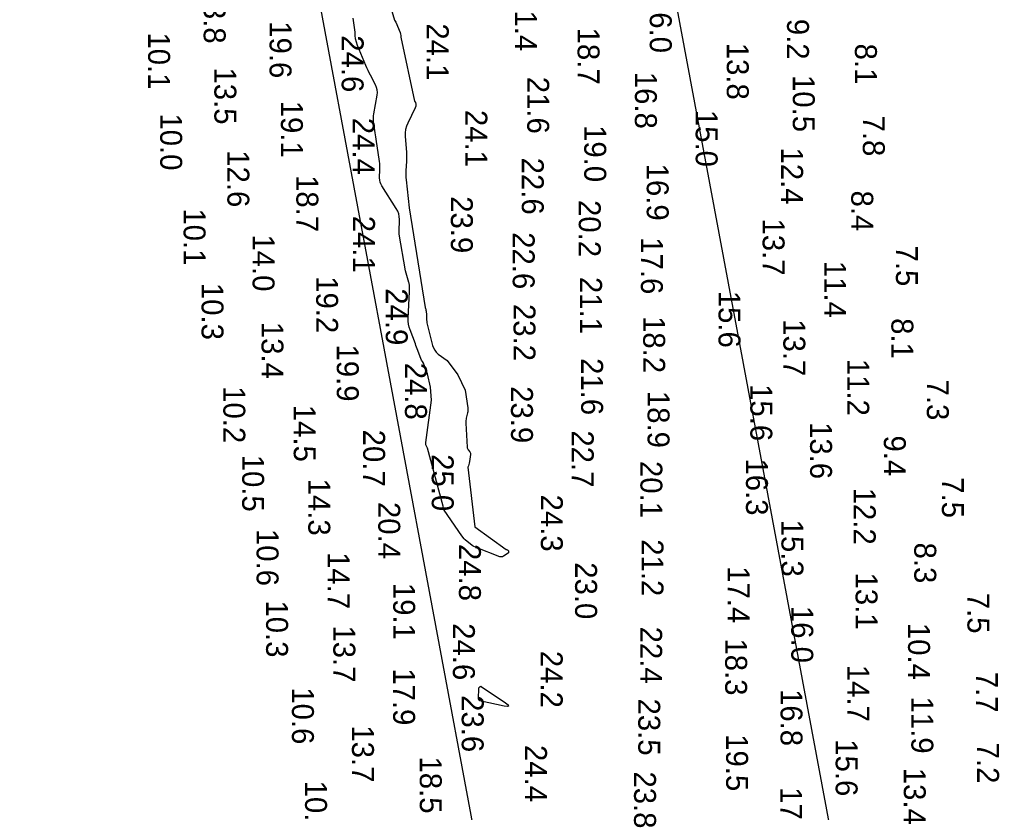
# Model space of a CAD drawing. Extents: x 1178573 to 1187098, y 693282 to 751751.
# Drawn here: x 1185542 to 1186101, y 733886 to 734338 of the extents above; entities that cross this region are included whole.
import ezdxf

# ---------------------------------------------------------------- set-up
doc = ezdxf.new("R2010")
doc.units = 0
for name, color, linetype in [('G-ANNO-PATT', 7, 'Continuous'), ('V-HYDS-MAJR', 7, 'Continuous'), ('V-HYDS-SOUN', 7, 'Continuous')]:
    doc.layers.add(name, color=color, linetype=linetype)

msp = doc.modelspace()

# ---------------------------------------------------------------- linework, layer by layer
at = {"layer": 'G-ANNO-PATT'}
for p, q in [((1186052.83, 733617.39), (1185735.81, 735317.4)), ((1185542.3, 735264.1), (1185858.81, 733566.81)), ((1185738.71, 734396.34), (1185756.09, 734337.88)), ((1185733.5, 734330.97), (1185732.5, 734338.89)), ((1185756.09, 734337.88), (1185756.73, 734336.73)), ((1185756.73, 734336.73), (1185759.24, 734330.74)), ((1185733.55, 734329.01), (1185733.5, 734330.97)), ((1185759.24, 734330.74), (1185759.52, 734329.88)), ((1185733.81, 734327.08), (1185733.55, 734329.01)), ((1185734.27, 734325.2), (1185733.81, 734327.08)), ((1185734.93, 734323.35), (1185734.27, 734325.2)), ((1185759.52, 734329.88), (1185759.62, 734329.02)), ((1185759.62, 734329.02), (1185759.54, 734328.16)), ((1185759.54, 734328.16), (1185767.34, 734291.7)), ((1185739.71, 734311.96), (1185734.93, 734323.35)), ((1185740.32, 734310.54), (1185739.71, 734311.96)), ((1185740.97, 734309.13), (1185740.32, 734310.54)), ((1185741.64, 734307.74), (1185740.97, 734309.13)), ((1185742.34, 734306.37), (1185741.64, 734307.74)), ((1185745.21, 734300.88), (1185742.34, 734306.37)), ((1185745.81, 734299.49), (1185745.21, 734300.88)), ((1185746.15, 734298.07), (1185745.81, 734299.49)), ((1185746.1, 734295.1), (1185746.25, 734296.6)), ((1185746.25, 734296.6), (1185746.15, 734298.07)), ((1185744.2, 734284.48), (1185746.1, 734295.1)), ((1185767.34, 734291.7), (1185767.93, 734290.78)), ((1185767.82, 734287.8), (1185763.58, 734279.07)), ((1185768.17, 734288.83), (1185767.82, 734287.8)), ((1185767.93, 734290.78), (1185768.21, 734289.83)), ((1185768.21, 734289.83), (1185768.17, 734288.83)), ((1185743.97, 734282.07), (1185744.04, 734283.27)), ((1185744, 734280.86), (1185743.97, 734282.07)), ((1185744.13, 734279.66), (1185744, 734280.86)), ((1185744.04, 734283.27), (1185744.2, 734284.48)), ((1185744.83, 734274.82), (1185744.13, 734279.66)), ((1185745.01, 734273.61), (1185744.83, 734274.82)), ((1185762.35, 734275.43), (1185762.12, 734273.53)), ((1185762.84, 734277.27), (1185762.35, 734275.43)), ((1185763.58, 734279.07), (1185762.84, 734277.27)), ((1185745.19, 734272.4), (1185745.01, 734273.61)), ((1185745.37, 734271.2), (1185745.19, 734272.4)), ((1185745.55, 734269.99), (1185745.37, 734271.2)), ((1185747.46, 734257.29), (1185745.55, 734269.99)), ((1185762.12, 734273.53), (1185762.14, 734271.59)), ((1185762.14, 734271.59), (1185762.79, 734262.39)), ((1185762.79, 734262.39), (1185762.87, 734261.09)), ((1185762.89, 734258.49), (1185762.83, 734257.19)), ((1185762.87, 734261.09), (1185762.9, 734259.79)), ((1185762.9, 734259.79), (1185762.89, 734258.49)), ((1185747.61, 734256.11), (1185747.46, 734257.29)), ((1185747.53, 734247.81), (1185747.72, 734252.56)), ((1185747.71, 734254.93), (1185747.61, 734256.11)), ((1185747.74, 734253.75), (1185747.71, 734254.93)), ((1185747.72, 734252.56), (1185747.74, 734253.75)), ((1185762.53, 734251.99), (1185762.49, 734250.69)), ((1185762.83, 734257.19), (1185762.53, 734251.99)), ((1185747.56, 734246.64), (1185747.53, 734247.81)), ((1185747.77, 734245.52), (1185747.56, 734246.64)), ((1185762.49, 734250.69), (1185762.49, 734249.39)), ((1185762.49, 734249.39), (1185762.55, 734248.09)), ((1185762.55, 734248.09), (1185762.67, 734246.8)), ((1185762.67, 734246.8), (1185764.44, 734230.82)), ((1185748.16, 734244.45), (1185747.77, 734245.52)), ((1185748.71, 734243.43), (1185748.16, 734244.45)), ((1185757.04, 734230.47), (1185748.71, 734243.43)), ((1185757.86, 734228.97), (1185757.04, 734230.47)), ((1185764.44, 734230.82), (1185773.5, 734173.89)), ((1185758.43, 734227.41), (1185757.86, 734228.97)), ((1185758.75, 734225.78), (1185758.43, 734227.41)), ((1185758.61, 734217.13), (1185758.82, 734224.07)), ((1185758.82, 734224.07), (1185758.75, 734225.78)), ((1185758.65, 734215.81), (1185758.61, 734217.13)), ((1185762.3, 734194.9), (1185758.65, 734215.81)), ((1185764.22, 734188.18), (1185762.3, 734194.9)), ((1185764.33, 734187.76), (1185764.22, 734188.18)), ((1185764.41, 734187.33), (1185764.33, 734187.76)), ((1185764.47, 734186.9), (1185764.41, 734187.33)), ((1185764.49, 734186.46), (1185764.47, 734186.9)), ((1185764.55, 734184.71), (1185764.49, 734186.46)), ((1185763.77, 734167.93), (1185764.54, 734182.96)), ((1185764.54, 734182.96), (1185764.55, 734183.4)), ((1185764.56, 734184.27), (1185764.55, 734184.71)), ((1185764.55, 734183.4), (1185764.56, 734183.84)), ((1185764.56, 734183.84), (1185764.56, 734184.27)), ((1185773.5, 734173.89), (1185773.69, 734173.43)), ((1185773.69, 734173.43), (1185773.83, 734172.95)), ((1185773.83, 734172.95), (1185773.94, 734172.47)), ((1185773.94, 734172.47), (1185774.01, 734171.97)), ((1185774.01, 734171.97), (1185774.23, 734169.73)), ((1185774.23, 734169.73), (1185774.27, 734169.35)), ((1185774.27, 734169.35), (1185774.29, 734168.96)), ((1185774.29, 734168.96), (1185774.31, 734168.58)), ((1185774.31, 734168.58), (1185774.32, 734168.2)), ((1185774.32, 734168.2), (1185774.34, 734166.68)), ((1185763.77, 734166.2), (1185763.77, 734167.93)), ((1185763.95, 734164.5), (1185763.77, 734166.2)), ((1185764.31, 734162.83), (1185763.95, 734164.5)), ((1185764.85, 734161.19), (1185764.31, 734162.83)), ((1185774.34, 734166.68), (1185774.35, 734166.3)), ((1185774.35, 734166.3), (1185774.39, 734165.92)), ((1185774.39, 734165.92), (1185774.45, 734165.54)), ((1185774.45, 734165.54), (1185774.53, 734165.17)), ((1185774.53, 734165.17), (1185777.74, 734152.31)), ((1185767.9, 734153.28), (1185764.85, 734161.19)), ((1185768.26, 734152.35), (1185767.9, 734153.28)), ((1185768.61, 734151.41), (1185768.26, 734152.35)), ((1185768.96, 734150.48), (1185768.61, 734151.41)), ((1185777.74, 734152.31), (1185778.22, 734150.88)), ((1185769.3, 734149.54), (1185768.96, 734150.48)), ((1185770.65, 734145.77), (1185769.3, 734149.54)), ((1185771.02, 734144.85), (1185770.65, 734145.77)), ((1185778.22, 734150.88), (1185778.92, 734149.58)), ((1185778.92, 734149.58), (1185779.85, 734148.44)), ((1185779.85, 734148.44), (1185780.98, 734147.43)), ((1185780.98, 734147.43), (1185785.97, 734143.71)), ((1185771.45, 734143.96), (1185771.02, 734144.85)), ((1185771.95, 734143.1), (1185771.45, 734143.96)), ((1185772.51, 734142.27), (1185771.95, 734143.1)), ((1185774.84, 734136.17), (1185772.51, 734142.27)), ((1185785.97, 734143.71), (1185792.18, 734135.51)), ((1185776.55, 734128.63), (1185774.84, 734136.17)), ((1185792.18, 734135.51), (1185796.38, 734126.82)), ((1185777.05, 734121.13), (1185776.55, 734128.63)), ((1185796.38, 734126.82), (1185797.76, 734116.75)), ((1185773.95, 734096.96), (1185777.05, 734121.13)), ((1185797.61, 734113.84), (1185796.93, 734110.96)), ((1185797.75, 734114.56), (1185797.61, 734113.84)), ((1185797.82, 734115.29), (1185797.75, 734114.56)), ((1185797.76, 734116.75), (1185797.82, 734116.02)), ((1185797.82, 734116.02), (1185797.82, 734115.29)), ((1185796.69, 734109.51), (1185796.65, 734108.78)), ((1185796.65, 734108.78), (1185796.67, 734108.04)), ((1185796.67, 734108.04), (1185797.45, 734094.38)), ((1185796.78, 734110.24), (1185796.69, 734109.51)), ((1185796.93, 734110.96), (1185796.78, 734110.24)), ((1185773.85, 734096.28), (1185773.87, 734096.62)), ((1185773.88, 734095.94), (1185773.85, 734096.28)), ((1185773.87, 734096.62), (1185773.95, 734096.96)), ((1185773.96, 734095.6), (1185773.88, 734095.94)), ((1185774.75, 734093.68), (1185773.96, 734095.6)), ((1185783.71, 734060.65), (1185774.75, 734093.68)), ((1185797.45, 734094.38), (1185797.5, 734093.98)), ((1185797.5, 734093.98), (1185797.61, 734093.6)), ((1185797.61, 734093.6), (1185797.78, 734093.24)), ((1185797.78, 734093.24), (1185798, 734092.9)), ((1185798, 734092.9), (1185799, 734091.59)), ((1185799.38, 734090.11), (1185798.78, 734086.1)), ((1185799, 734091.59), (1185799.22, 734091.25)), ((1185799.22, 734091.25), (1185799.35, 734090.89)), ((1185799.35, 734090.89), (1185799.41, 734090.51)), ((1185799.41, 734090.51), (1185799.38, 734090.11)), ((1185798.44, 734084.52), (1185798.19, 734083.76)), ((1185798.63, 734085.31), (1185798.44, 734084.52)), ((1185798.78, 734086.1), (1185798.63, 734085.31)), ((1185798.19, 734083.76), (1185797.89, 734083)), ((1185797.89, 734083), (1185801.86, 734048.89)), ((1185783.66, 734060.26), (1185783.67, 734060.46)), ((1185783.68, 734060.07), (1185783.66, 734060.26)), ((1185783.67, 734060.46), (1185783.71, 734060.65)), ((1185783.72, 734059.88), (1185783.68, 734060.07)), ((1185783.94, 734059.12), (1185783.72, 734059.88)), ((1185784, 734058.94), (1185783.94, 734059.12)), ((1185784.08, 734058.76), (1185784, 734058.94)), ((1185784.17, 734058.58), (1185784.08, 734058.76)), ((1185784.27, 734058.42), (1185784.17, 734058.58)), ((1185794.44, 734043.75), (1185784.27, 734058.42)), ((1185801.86, 734048.89), (1185819.75, 734036.08)), ((1185795.73, 734042), (1185794.44, 734043.75)), ((1185796.29, 734041.5), (1185795.73, 734042)), ((1185800.24, 734038.37), (1185796.29, 734041.5)), ((1185800.79, 734037.9), (1185800.24, 734038.37)), ((1185802.59, 734037.12), (1185800.79, 734037.9)), ((1185816.11, 734031.87), (1185802.59, 734037.12)), ((1185819.75, 734036.08), (1185819.88, 734036.05)), ((1185819.88, 734036.05), (1185820.01, 734036.01)), ((1185820.01, 734036.01), (1185820.13, 734035.95)), ((1185820.13, 734035.95), (1185820.25, 734035.88)), ((1185820.25, 734035.88), (1185820.7, 734035.56)), ((1185820.7, 734035.56), (1185820.8, 734035.47)), ((1185820.8, 734035.47), (1185820.87, 734035.36)), ((1185820.94, 734034.06), (1185820.85, 734033.93)), ((1185820.87, 734035.36), (1185820.92, 734035.25)), ((1185820.92, 734035.25), (1185820.94, 734035.12)), ((1185820.94, 734035.12), (1185820.99, 734034.36)), ((1185820.98, 734034.2), (1185820.94, 734034.06)), ((1185820.99, 734034.36), (1185820.98, 734034.2)), ((1185816.64, 734031.73), (1185816.11, 734031.87)), ((1185817.15, 734031.72), (1185816.64, 734031.73)), ((1185817.65, 734031.84), (1185817.15, 734031.72)), ((1185818.14, 734032.1), (1185817.65, 734031.84)), ((1185820.73, 734033.83), (1185818.14, 734032.1)), ((1185820.85, 734033.93), (1185820.73, 734033.83)), ((1185803.88, 733951.51), (1185804.16, 733956.28)), ((1185804.03, 733956.9), (1185804.04, 733956.97)), ((1185804.04, 733956.84), (1185804.03, 733956.9)), ((1185804.04, 733956.97), (1185804.06, 733957.02)), ((1185804.13, 733956.56), (1185804.04, 733956.84)), ((1185804.06, 733957.02), (1185804.1, 733957.08)), ((1185804.1, 733957.08), (1185804.84, 733957.87)), ((1185804.14, 733956.49), (1185804.13, 733956.56)), ((1185804.15, 733956.43), (1185804.14, 733956.49)), ((1185804.16, 733956.36), (1185804.15, 733956.43)), ((1185804.16, 733956.28), (1185804.16, 733956.36)), ((1185804.84, 733957.87), (1185804.99, 733957.98)), ((1185804.99, 733957.98), (1185805.14, 733958.03)), ((1185805.14, 733958.03), (1185805.29, 733958.01)), ((1185805.29, 733958.01), (1185805.46, 733957.93)), ((1185805.46, 733957.93), (1185819.22, 733948.52)), ((1185803.94, 733950.77), (1185803.88, 733951.51)), ((1185804.21, 733950.19), (1185803.94, 733950.77)), ((1185804.69, 733949.78), (1185804.21, 733950.19)), ((1185805.39, 733949.52), (1185804.69, 733949.78)), ((1185818.46, 733946.74), (1185805.39, 733949.52)), ((1185820.34, 733946.46), (1185818.46, 733946.74)), ((1185819.22, 733948.52), (1185820.72, 733947.35)), ((1185821.09, 733946.67), (1185820.34, 733946.46)), ((1185820.72, 733947.35), (1185821.09, 733946.67))]:
    msp.add_line(p, q, dxfattribs=at)
at = {"layer": 'V-HYDS-MAJR'}
for points in [[(1185738.71, 734396.34), (1185756.09, 734337.88), (1185756.73, 734336.73), (1185759.24, 734330.74), (1185759.52, 734329.88), (1185759.62, 734329.02), (1185759.54, 734328.16), (1185767.34, 734291.7), (1185767.93, 734290.78), (1185768.21, 734289.83), (1185768.17, 734288.83), (1185767.82, 734287.8), (1185763.58, 734279.07), (1185762.84, 734277.27), (1185762.35, 734275.43), (1185762.12, 734273.53), (1185762.14, 734271.59), (1185762.79, 734262.39), (1185762.87, 734261.09), (1185762.9, 734259.79), (1185762.89, 734258.49), (1185762.83, 734257.19), (1185762.53, 734251.99), (1185762.49, 734250.69), (1185762.49, 734249.39), (1185762.55, 734248.09), (1185762.67, 734246.8), (1185764.44, 734230.82)], [(1185758.65, 734215.81), (1185758.61, 734217.13), (1185758.82, 734224.07), (1185758.75, 734225.78), (1185758.43, 734227.41), (1185757.86, 734228.97), (1185757.04, 734230.47), (1185748.71, 734243.43), (1185748.16, 734244.45), (1185747.77, 734245.52), (1185747.56, 734246.64), (1185747.53, 734247.81), (1185747.72, 734252.56), (1185747.74, 734253.75), (1185747.71, 734254.93), (1185747.61, 734256.11), (1185747.46, 734257.29), (1185745.55, 734269.99), (1185745.37, 734271.2), (1185745.19, 734272.4), (1185745.01, 734273.61), (1185744.83, 734274.82), (1185744.13, 734279.66), (1185744, 734280.86), (1185743.97, 734282.07), (1185744.04, 734283.27), (1185744.2, 734284.48), (1185746.1, 734295.1), (1185746.25, 734296.6), (1185746.15, 734298.07), (1185745.81, 734299.49), (1185745.21, 734300.88), (1185742.34, 734306.37), (1185741.64, 734307.74), (1185740.97, 734309.13), (1185740.32, 734310.54), (1185739.71, 734311.96), (1185734.93, 734323.35), (1185734.27, 734325.2), (1185733.81, 734327.08), (1185733.55, 734329.01), (1185733.5, 734330.97), (1185732.5, 734338.89)], [(1185764.44, 734230.82), (1185773.5, 734173.89), (1185773.69, 734173.43), (1185773.83, 734172.95), (1185773.94, 734172.47), (1185774.01, 734171.97), (1185774.23, 734169.73), (1185774.27, 734169.35), (1185774.29, 734168.96), (1185774.31, 734168.58), (1185774.32, 734168.2), (1185774.34, 734166.68), (1185774.35, 734166.3), (1185774.39, 734165.92), (1185774.45, 734165.54), (1185774.53, 734165.17), (1185777.74, 734152.31), (1185778.22, 734150.88), (1185778.92, 734149.58), (1185779.85, 734148.44), (1185780.98, 734147.43), (1185785.97, 734143.71), (1185792.18, 734135.51)], [(1185776.55, 734128.63), (1185774.84, 734136.17), (1185772.51, 734142.27), (1185771.95, 734143.1), (1185771.45, 734143.96), (1185771.02, 734144.85), (1185770.65, 734145.77), (1185769.3, 734149.54), (1185768.96, 734150.48), (1185768.61, 734151.41), (1185768.26, 734152.35), (1185767.9, 734153.28), (1185764.85, 734161.19), (1185764.31, 734162.83), (1185763.95, 734164.5), (1185763.77, 734166.2), (1185763.77, 734167.93), (1185764.54, 734182.96), (1185764.55, 734183.4), (1185764.56, 734183.84), (1185764.56, 734184.27), (1185764.55, 734184.71), (1185764.49, 734186.46), (1185764.47, 734186.9), (1185764.41, 734187.33), (1185764.33, 734187.76), (1185764.22, 734188.18), (1185762.3, 734194.9), (1185758.65, 734215.81)], [(1185792.18, 734135.51), (1185796.38, 734126.82), (1185797.76, 734116.75), (1185797.82, 734116.02), (1185797.82, 734115.29), (1185797.75, 734114.56), (1185797.61, 734113.84), (1185796.93, 734110.96), (1185796.78, 734110.24), (1185796.69, 734109.51), (1185796.65, 734108.78), (1185796.67, 734108.04), (1185797.45, 734094.38), (1185797.5, 734093.98), (1185797.61, 734093.6), (1185797.78, 734093.24), (1185798, 734092.9), (1185799, 734091.59), (1185799.22, 734091.25), (1185799.35, 734090.89), (1185799.41, 734090.51), (1185799.38, 734090.11), (1185798.78, 734086.1), (1185798.63, 734085.31), (1185798.44, 734084.52), (1185798.19, 734083.76), (1185797.89, 734083), (1185801.86, 734048.89)], [(1185796.29, 734041.5), (1185795.73, 734042), (1185794.44, 734043.75), (1185784.27, 734058.42), (1185784.17, 734058.58), (1185784.08, 734058.76), (1185784, 734058.94), (1185783.94, 734059.12), (1185783.72, 734059.88), (1185783.68, 734060.07), (1185783.66, 734060.26), (1185783.67, 734060.46), (1185783.71, 734060.65), (1185774.75, 734093.68), (1185773.96, 734095.6), (1185773.88, 734095.94), (1185773.85, 734096.28), (1185773.87, 734096.62), (1185773.95, 734096.96), (1185777.05, 734121.13), (1185776.55, 734128.63)], [(1185801.86, 734048.89), (1185819.75, 734036.08), (1185819.88, 734036.05), (1185820.01, 734036.01), (1185820.13, 734035.95), (1185820.25, 734035.88), (1185820.7, 734035.56), (1185820.8, 734035.47), (1185820.87, 734035.36), (1185820.92, 734035.25), (1185820.94, 734035.12), (1185820.99, 734034.36), (1185820.98, 734034.2), (1185820.94, 734034.06), (1185820.85, 734033.93), (1185820.73, 734033.83), (1185818.14, 734032.1), (1185817.65, 734031.84), (1185817.15, 734031.72), (1185816.64, 734031.73), (1185816.11, 734031.87), (1185802.59, 734037.12), (1185800.79, 734037.9), (1185800.24, 734038.37), (1185796.29, 734041.5)]]:
    msp.add_lwpolyline(points, dxfattribs=at)
msp.add_lwpolyline([(1185804.04, 733956.97), (1185804.06, 733957.02), (1185804.1, 733957.08), (1185804.84, 733957.87), (1185804.99, 733957.98), (1185805.14, 733958.03), (1185805.29, 733958.01), (1185805.46, 733957.93), (1185819.22, 733948.52), (1185820.72, 733947.35), (1185821.09, 733946.67), (1185820.34, 733946.46), (1185818.46, 733946.74), (1185805.39, 733949.52), (1185804.69, 733949.78), (1185804.21, 733950.19), (1185803.94, 733950.77), (1185803.88, 733951.51), (1185804.16, 733956.28), (1185804.16, 733956.36), (1185804.15, 733956.43), (1185804.14, 733956.49), (1185804.13, 733956.56), (1185804.04, 733956.84), (1185804.03, 733956.9)], close=True, dxfattribs=at)

# ---------------------------------------------------------------- texts
at = {"layer": 'V-HYDS-SOUN'}
for s, p in [('13.8 ', (1185647.24, 734356.94)), ('21.4 ', (1185824.66, 734352.59)), ('16.0 ', (1185901.53, 734351.6)), ('19.6 ', (1185684.8, 734337.19)), ('9.2', (1185979.78, 734338.54)), ('24.1 ', (1185774.41, 734335.97)), ('18.7 ', (1185860.39, 734333.55)), ('10.1 ', (1185615.58, 734330.82)), ('24.6 ', (1185725.9, 734329.19)), ('13.8 ', (1185945.44, 734324.92)), ('8.1', (1186018.5, 734324.44)), ('13.5 ', (1185653.34, 734310.83)), ('21.6 ', (1185831.68, 734305.53)), ('16.8 ', (1185893.07, 734308.35)), ('10.5 ', (1185983.07, 734306.53)), ('19.1 ', (1185691.27, 734291.87)), ('24.1 ', (1185796.42, 734286.63)), ('15.0 ', (1185927.71, 734286.64)), ('10.0 ', (1185622.46, 734284.64)), ('24.4 ', (1185732.17, 734282.15)), ('7.8', (1186022.99, 734283.4)), ('19.0 ', (1185864.19, 734277.98)), ('12.4 ', (1185976.43, 734265.19)), ('12.6 ', (1185660.75, 734263.63)), ('22.6 ', (1185828.59, 734259.4)), ('16.9 ', (1185899.8, 734255.99)), ('18.7 ', (1185700.08, 734249.49)), ('23.9 ', (1185788.15, 734237.42)), ('8.4', (1186016.4, 734240.65)), ('20.2 ', (1185861.06, 734235.25)), ('10.1 ', (1185635.79, 734230.49)), ('24.1 ', (1185732.38, 734226.29)), ('13.7 ', (1185965.86, 734224.72)), ('14.0 ', (1185675.12, 734215.65)), ('22.6 ', (1185823.41, 734216.92)), ('17.6 ', (1185896.48, 734214.03)), ('7.5', (1186041.86, 734209.29)), ('11.4 ', (1186000.97, 734200.59)), ('19.2 ', (1185711.36, 734191.81)), ('21.1 ', (1185861.81, 734191.42)), ('10.3 ', (1185646.02, 734188.01)), ('24.9 ', (1185751.05, 734184.93)), ('15.6 ', (1185940.73, 734183.52)), ('23.2 ', (1185823.86, 734176)), ('13.4 ', (1185680.2, 734165.78)), ('18.2 ', (1185897.78, 734169.11)), ('13.7 ', (1185977.68, 734167.28)), ('8.1', (1186039.27, 734167.91)), ('19.9 ', (1185723.13, 734152.87)), ('24.8 ', (1185762, 734142.47)), ('21.6 ', (1185862.42, 734145.13)), ('11.2 ', (1186014.12, 734144.7)), ('15.6 ', (1185958.88, 734130.3)), ('7.3', (1186059.48, 734132.87)), ('10.2 ', (1185658.44, 734129.12)), ('23.9 ', (1185822.44, 734129.12)), ('18.9 ', (1185900.29, 734126.43)), ('14.5 ', (1185698.59, 734118.5)), ('13.6 ', (1185992.93, 734108.65)), ('20.7 ', (1185738.14, 734104.32)), ('22.7 ', (1185857.07, 734103.92)), ('9.4', (1186034.97, 734101.01)), ('10.5 ', (1185669.19, 734090.03)), ('25.0 ', (1185777.25, 734090.35)), ('20.1 ', (1185896.19, 734086.46)), ('16.3 ', (1185956.38, 734087.91)), ('14.3 ', (1185706.88, 734076.4)), ('7.5', (1186068.07, 734077.18)), ('12.2 ', (1186017.82, 734071.24)), ('20.4 ', (1185746.77, 734063.09)), ('24.3 ', (1185839.45, 734067.31)), ('15.3 ', (1185976.59, 734053)), ('10.6 ', (1185677.41, 734047.72)), ('21.2 ', (1185896.83, 734041.85)), ('24.8 ', (1185792.75, 734039.16)), ('8.3', (1186052.32, 734039.95)), ('14.7 ', (1185717.96, 734034.53)), ('23.0 ', (1185858.98, 734028.74)), ('17.4 ', (1185945.95, 734026.47)), ('13.1 ', (1186018.86, 734022.85)), ('19.1 ', (1185755.28, 734016.97)), ('7.5', (1186082.61, 734011.33)), ('10.3 ', (1185682.83, 734006.97)), ('16.0 ', (1185982.2, 734003.84)), ('13.7 ', (1185721.15, 733992.74)), ('24.6 ', (1185789.32, 733993.98)), ('22.4 ', (1185896.08, 733992.02)), ('10.4 ', (1186048.77, 733994.16)), ('18.3 ', (1185944.51, 733985.29)), ('24.2 ', (1185839.38, 733978.23)), ('17.9 ', (1185755.25, 733968.26)), ('14.7 ', (1186014.16, 733970.23)), ('7.7', (1186087.46, 733966.27)), ('10.6 ', (1185697.56, 733957.43)), ('23.6 ', (1185794.34, 733952.97)), ('16.8 ', (1185976.08, 733956.45)), ('11.9 ', (1186050.65, 733952.15)), ('23.5 ', (1185894.98, 733951.02)), ('13.7 ', (1185731.78, 733935.75)), ('19.5 ', (1185945.07, 733930.71)), ('24.4 ', (1185830.43, 733924.54)), ('15.6 ', (1186007.5, 733927.81)), ('7.2', (1186088.15, 733925.87)), ('18.5 ', (1185770.44, 733917.98)), ('23.8 ', (1185892.58, 733909.47)), ('13.4 ', (1186046.34, 733911.55)), ('10.2 ', (1185705.03, 733904.22)), ('17.6 ', (1185975.9, 733900.51))]:
    msp.add_text(s, height=12.5, rotation=270, dxfattribs=at).set_placement(p)

doc.saveas('drawing.dxf')
